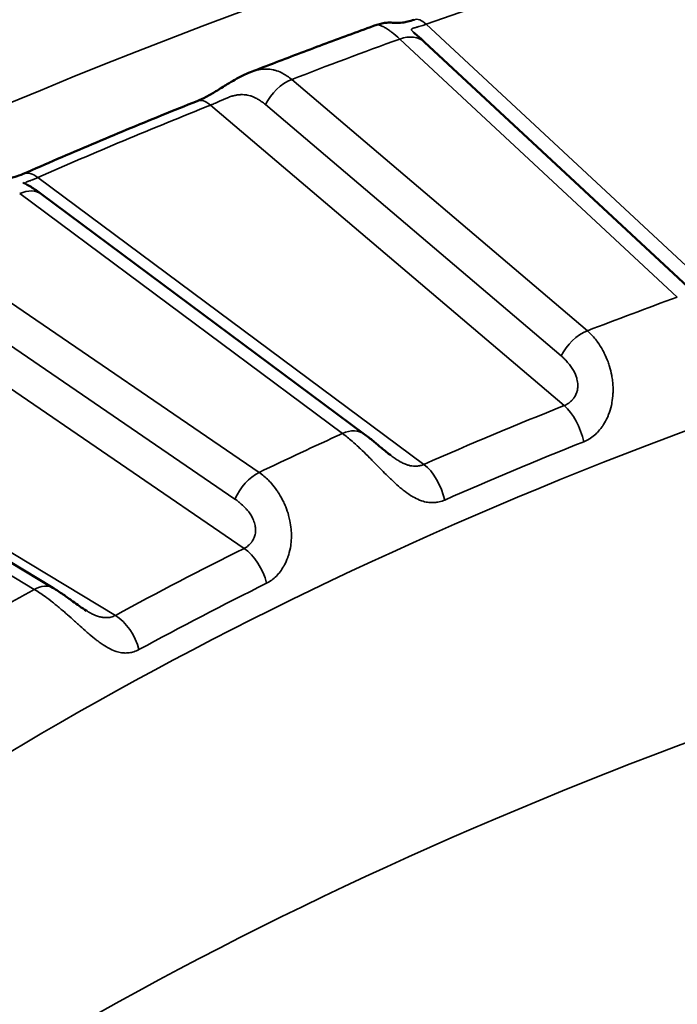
# Model space of a CAD drawing. Header units: millimetres. Extents: x 50 to 3176, y 50 to 2109.
# Tile 355 of 656: x 386.75 to 390.36, y 1812.66 to 1818.07. Entities that reach past the tile are written whole.
import ezdxf

# ---------------------------------------------------------------- set-up
doc = ezdxf.new("R2010")
doc.units = ezdxf.units.MM
doc.header["$LTSCALE"] = 10
doc.layers.add('Visible (ISO)', color=7, linetype='Continuous', lineweight=50)
doc.layers.add('Visible Narrow (ISO)', color=7, linetype='Continuous', lineweight=35)

msp = doc.modelspace()

# ---------------------------------------------------------------- linework, layer by layer
at = {"layer": 'Visible (ISO)'}
for p, q in [((388.7077, 1818.043), (388.7077, 1818.043)), ((388.9701, 1817.9483), (390.494, 1816.5306)), ((388.0148, 1817.7832), (388.0147, 1817.7831)), ((388.6385, 1815.7954), (386.8663, 1817.1133)), ((386.9294, 1814.9502), (384.9282, 1816.154))]:
    msp.add_line(p, q, dxfattribs=at)
for points, knots in [([(388.7077, 1818.043), (388.661, 1818.0261), (388.6144, 1818.0091), (388.5215, 1817.975), (388.4751, 1817.9579), (388.3825, 1817.9234), (388.3363, 1817.9061), (388.2441, 1817.8713), (388.1981, 1817.8538), (388.1063, 1817.8186), (388.0605, 1817.8009), (388.0148, 1817.7832)], [1.34473149, 1.34473149, 1.34473149, 1.34473149, 1.35139716, 1.35139716, 1.35806283, 1.35806283, 1.3647285, 1.3647285, 1.37139417, 1.37139417, 1.37805984, 1.37805984, 1.37805984, 1.37805984]), ([(388.7077, 1818.043), (388.717, 1818.0464), (388.7266, 1818.049), (388.745, 1818.0528), (388.7539, 1818.054), (388.7679, 1818.055), (388.7734, 1818.0552), (388.7844, 1818.0552), (388.7896, 1818.055), (388.7971, 1818.0546), (388.7998, 1818.0544), (388.8059, 1818.054), (388.8087, 1818.0538), (388.8208, 1818.0533), (388.8321, 1818.0531), (388.8577, 1818.0565), (388.867, 1818.0582), (388.888, 1818.0632), (388.9001, 1818.0667), (388.9128, 1818.0712)], [0, 0, 0, 0, 0.00302134, 0.00302134, 0.00580568, 0.00580568, 0.00770619, 0.00770619, 0.0101099, 0.0101099, 0.01223827, 0.01223827, 0.01578944, 0.01578944, 0.02614571, 0.02614571, 0.03087484, 0.03087484, 0.03583475, 0.03583475, 0.03583475, 0.03583475]), ([(388.9093, 1818.0009), (388.9093, 1818.0009), (388.9097, 1818.0006), (388.9112, 1817.9993), (388.9127, 1817.9981), (388.9173, 1817.9944), (388.9209, 1817.9914), (388.9321, 1817.9821), (388.9406, 1817.9749), (388.956, 1817.9612), (388.9629, 1817.9549), (388.9701, 1817.9483)], [0.0020741, 0.0020741, 0.0020741, 0.0020741, 0.00321694, 0.00321694, 0.00487961, 0.00487961, 0.00769392, 0.00769392, 0.01279114, 0.01279114, 0.01656047, 0.01656047, 0.01656047, 0.01656047]), ([(387.7211, 1817.6244), (387.7365, 1817.6305), (387.7536, 1817.6385), (387.7885, 1817.6569), (387.8067, 1817.6675), (387.8454, 1817.6909), (387.8662, 1817.704), (387.9149, 1817.7338), (387.943, 1817.7502), (387.9858, 1817.7711), (388.0002, 1817.7775), (388.0147, 1817.7831)], [0, 0, 0, 0, 0.00632164, 0.00632164, 0.01263861, 0.01263861, 0.01993033, 0.01993033, 0.02994602, 0.02994602, 0.03494963, 0.03494963, 0.03494963, 0.03494963]), ([(387.7211, 1817.6244), (387.6564, 1817.5986), (387.5919, 1817.5726), (387.4634, 1817.5203), (387.3993, 1817.4939), (387.2716, 1817.4409), (387.2079, 1817.4142), (387.0811, 1817.3605), (387.0179, 1817.3334), (386.892, 1817.279), (386.8292, 1817.2516), (386.7667, 1817.224)], [1.38997065, 1.38997065, 1.38997065, 1.38997065, 1.39946907, 1.39946907, 1.40896749, 1.40896749, 1.4184659, 1.4184659, 1.42796432, 1.42796432, 1.43746273, 1.43746273, 1.43746273, 1.43746273]), ([(386.5871, 1817.1844), (386.5965, 1817.1886), (386.6063, 1817.1922), (386.6257, 1817.1975), (386.6353, 1817.1994), (386.6512, 1817.2015), (386.6577, 1817.2019), (386.6656, 1817.2023), (386.668, 1817.2023), (386.6727, 1817.2023), (386.6748, 1817.2023), (386.6782, 1817.2023), (386.6795, 1817.2023), (386.6822, 1817.2022), (386.6831, 1817.2022), (386.6872, 1817.2022), (386.6907, 1817.2022), (386.7033, 1817.2038), (386.7119, 1817.2053), (386.7347, 1817.2114), (386.7498, 1817.2166), (386.7667, 1817.224)], [0, 0, 0, 0, 0.00311939, 0.00311939, 0.00610086, 0.00610086, 0.00817402, 0.00817402, 0.00913192, 0.00913192, 0.01042975, 0.01042975, 0.01183986, 0.01183986, 0.0143653, 0.0143653, 0.02194, 0.02194, 0.02862777, 0.02862777, 0.0359275, 0.0359275, 0.0359275, 0.0359275]), ([(386.7652, 1817.1769), (386.7652, 1817.1769), (386.7652, 1817.1769), (386.7652, 1817.1768), (386.7657, 1817.1766), (386.7674, 1817.1757), (386.7689, 1817.175), (386.7739, 1817.1724), (386.778, 1817.1702), (386.7904, 1817.1634), (386.7995, 1817.1582), (386.8267, 1817.1415), (386.8462, 1817.1283), (386.8663, 1817.1133)], [0.00448234, 0.00448234, 0.00448234, 0.00448234, 0.00456035, 0.00456035, 0.00554324, 0.00554324, 0.00702572, 0.00702572, 0.00980874, 0.00980874, 0.01474837, 0.01474837, 0.02381094, 0.02381094, 0.02381094, 0.02381094]), ([(388.6385, 1815.7954), (388.6548, 1815.7833), (388.6717, 1815.7699), (388.7038, 1815.7436), (388.719, 1815.7308), (388.7509, 1815.7043), (388.7681, 1815.69), (388.7854, 1815.6772)], [0, 0, 0, 0, 0.00735092, 0.00735092, 0.01359061, 0.01359061, 0.0201089, 0.0201089, 0.0201089, 0.0201089]), ([(386.9294, 1814.9502), (386.9478, 1814.9392), (386.9666, 1814.9269), (387.003, 1814.9019), (387.0207, 1814.8891), (387.0508, 1814.8674), (387.0632, 1814.8585), (387.0885, 1814.8408), (387.1017, 1814.8319), (387.114, 1814.8245)], [0, 0, 0, 0, 0.0073825, 0.0073825, 0.01408867, 0.01408867, 0.01863393, 0.01863393, 0.02334402, 0.02334402, 0.02334402, 0.02334402])]:
    msp.add_open_spline(points, degree=3, knots=knots, dxfattribs=at)
at = {"layer": 'Visible Narrow (ISO)'}
for p, q in [((390.7395, 1816.4084), (388.9792, 1818.0459)), ((388.8338, 1817.9651), (390.3578, 1816.5475)), ((389.8638, 1816.3623), (388.2405, 1817.7426)), ((387.7952, 1817.6019), (389.7363, 1815.9513)), ((388.0972, 1817.6048), (389.7205, 1816.2244)), ((388.9665, 1815.6284), (386.8473, 1817.2043)), ((386.7469, 1817.1162), (388.5192, 1815.7982)), ((388.0614, 1815.5842), (386.1971, 1816.8591)), ((385.7502, 1816.6914), (387.9795, 1815.1669)), ((386.0648, 1816.7129), (387.9291, 1815.4381)), ((387.2724, 1814.7993), (384.8795, 1816.2387)), ((384.8252, 1816.1459), (386.8263, 1814.9421))]:
    msp.add_line(p, q, dxfattribs=at)
msp.add_ellipse((401.8194, 1806.0454), major_axis=(26.1573, 0), ratio=0.57735, dxfattribs=at)
for centre, major_axis, ratio, start_param, end_param in [((401.8194, 1805.6478), (25.6575, 0), 0.57735, 6.264668, 9.443295), ((401.8194, 1805.8821), (24.6727, 0), 0.57735, 1.023452, 2.118141), ((388.9792, 1817.8826), (-0.0664, 0.1887), 0.424923, 5.591554, 6.283187), ((401.8194, 1806.0454), (24.3898, 0), 0.57735, 2.13225, 2.16126), ((388.8338, 1817.8018), (0.1362, 0.1464), 0.693747, 6.283185, 7.213204), ((388.2405, 1817.5794), (-0.1296, -0.1524), 0.675508, 4.041075, 5.088272), ((387.7952, 1817.4386), (-0.0741, 0.1858), 0.464105, 5.57323, 6.283185), ((401.8194, 1805.8821), (24.6727, 0), 0.57735, 2.175369, 2.222861), ((386.8473, 1817.041), (-0.0807, 0.183), 0.495473, 5.556129, 6.283192), ((386.7469, 1816.9529), (0.1193, 0.1605), 0.64494, 0, 0.856362), ((401.8194, 1806.0454), (-21.5, 0), 0.57735, 5.27465, 5.302045), ((389.8638, 1816.199), (0.1296, 0.1524), 0.675509, 0.899482, 1.94668), ((401.8194, 1805.8821), (-21.2172, 0), 0.57735, 5.318282, 5.363133), ((389.7363, 1815.788), (-0.0743, 0.1857), 0.464991, 4.341821, 5.57278), ((401.8194, 1805.6372), (-21, 0), 0.57735, 5.278609, 5.716966), ((401.8194, 1806.0454), (-21.5, 0), 0.57735, 5.37937, 5.406765), ((388.5192, 1815.6349), (0.1193, 0.1605), 0.64494, 0, 0.856362), ((401.8194, 1805.7732), (-21.0286, 0), 0.57735, 5.318282, 5.363133), ((388.9665, 1815.4651), (0.0805, -0.1831), 0.494616, 1.184077, 2.415036), ((388.0614, 1815.4209), (0.1129, 0.1651), 0.623867, 0.831203, 1.878401), ((401.8194, 1805.8821), (-21.2172, 0), 0.57735, 5.423001, 5.467853), ((387.9795, 1815.0036), (-0.089, 0.1791), 0.532599, 4.301526, 5.532485), ((386.8263, 1814.7788), (0.1031, 0.1714), 0.589068, 6.283185, 7.079049), ((401.8194, 1805.7732), (-21.0286, 0), 0.57735, 5.423001, 5.467853), ((401.8194, 1806.0454), (21.5, 0), 0.57735, 2.342497, 2.369892), ((387.2724, 1814.636), (0.0955, -0.1757), 0.559812, 1.139761, 2.37072), ((401.8194, 1803.9225), (21, 0), 0.57735, 2.126969, 2.585343), ((401.8194, 1803.106), (20, 0), 0.57735, 2.126969, 2.585418)]:
    msp.add_ellipse(centre, major_axis=major_axis, ratio=ratio, start_param=start_param, end_param=end_param, dxfattribs=at)
for points, knots in [([(388.7077, 1818.043), (388.7083, 1818.0432), (388.7091, 1818.0434), (388.7124, 1818.0437), (388.7157, 1818.0433), (388.7221, 1818.0417), (388.7246, 1818.041), (388.7328, 1818.038), (388.739, 1818.0352), (388.7491, 1818.0298), (388.7522, 1818.028), (388.7626, 1818.0218), (388.7702, 1818.0168), (388.7827, 1818.0079), (388.7872, 1818.0045), (388.805, 1817.9907), (388.8191, 1817.9788), (388.8338, 1817.9651)], [0.6145756, 0.6145756, 0.6145756, 0.6145756, 0.6363636, 0.6363636, 0.6944993, 0.6944993, 0.7272727, 0.7272727, 0.7907029, 0.7907029, 0.8181818, 0.8181818, 0.8771183, 0.8771183, 0.9090909, 0.9090909, 1, 1, 1, 1]), ([(388.9111, 1817.9994), (388.911, 1817.9995), (388.9109, 1817.9996), (388.9088, 1818.0016), (388.907, 1818.0034), (388.9052, 1818.0053), (388.905, 1818.0055), (388.9037, 1818.007), (388.9027, 1818.0082), (388.9004, 1818.0111), (388.8994, 1818.0128), (388.8986, 1818.0149), (388.8985, 1818.0155), (388.8982, 1818.0174), (388.8984, 1818.0186), (388.8993, 1818.02), (388.8995, 1818.0203), (388.8999, 1818.0207), (388.9001, 1818.0209), (388.9013, 1818.0221), (388.9028, 1818.0229), (388.9068, 1818.0246), (388.9093, 1818.0253), (388.915, 1818.0269), (388.9181, 1818.0277), (388.9237, 1818.0291), (388.926, 1818.0297), (388.9297, 1818.0307), (388.931, 1818.0311), (388.9364, 1818.0325), (388.9407, 1818.0338), (388.95, 1818.0365), (388.9552, 1818.0381), (388.9665, 1818.0417), (388.9727, 1818.0437), (388.9792, 1818.0459)], [0.3379416, 0.3379416, 0.3379416, 0.3379416, 0.3397487, 0.3397487, 0.3927283, 0.3927283, 0.4, 0.4, 0.4380931, 0.4380931, 0.4982659, 0.4982659, 0.5197073, 0.5197073, 0.5757809, 0.5757809, 0.5905899, 0.5905899, 0.6, 0.6, 0.6536204, 0.6536204, 0.7108128, 0.7108128, 0.7649288, 0.7649288, 0.8, 0.8, 0.8188325, 0.8188325, 0.8750742, 0.8750742, 0.9351911, 0.9351911, 1, 1, 1, 1]), ([(388.2405, 1817.7426), (388.2248, 1817.7561), (388.2084, 1817.7673), (388.1803, 1817.7821), (388.1688, 1817.7869), (388.1513, 1817.7925), (388.1456, 1817.7941), (388.1272, 1817.7982), (388.1145, 1817.7997), (388.0966, 1817.8), (388.0914, 1817.7999), (388.0747, 1817.7989), (388.063, 1817.7972), (388.0449, 1817.793), (388.0383, 1817.7912), (388.0261, 1817.7874), (388.0205, 1817.7854), (388.0148, 1817.7832)], [0, 0, 0, 0, 0.0909091, 0.0909091, 0.1517786, 0.1517786, 0.1818182, 0.1818182, 0.2465761, 0.2465761, 0.2727273, 0.2727273, 0.3309788, 0.3309788, 0.3636364, 0.3636364, 0.3919068, 0.3919068, 0.3919068, 0.3919068]), ([(388.0972, 1817.6048), (388.0892, 1817.6112), (388.0814, 1817.6171), (388.0667, 1817.6272), (388.0598, 1817.6315), (388.0471, 1817.6389), (388.0412, 1817.6419), (388.0348, 1817.6449), (388.0341, 1817.6452), (388.0275, 1817.6482), (388.0217, 1817.6505), (388.0149, 1817.6527), (388.0138, 1817.653), (388.0073, 1817.6549), (388.0019, 1817.6562), (387.9939, 1817.6577), (387.9912, 1817.6581), (387.9856, 1817.6588), (387.9826, 1817.659), (387.9738, 1817.6596), (387.9678, 1817.6597), (387.955, 1817.6593), (387.9482, 1817.6587), (387.9392, 1817.6573), (387.9371, 1817.657), (387.9289, 1817.6555), (387.9229, 1817.654), (387.9148, 1817.6518), (387.9127, 1817.6511), (387.9033, 1817.6482), (387.896, 1817.6455), (387.8823, 1817.64), (387.8759, 1817.6372), (387.8642, 1817.632), (387.8588, 1817.6296), (387.8531, 1817.6271), (387.8527, 1817.627), (387.8471, 1817.6244), (387.8418, 1817.6221), (387.8318, 1817.6177), (387.827, 1817.6156), (387.8176, 1817.6116), (387.813, 1817.6096), (387.804, 1817.6057), (387.7995, 1817.6038), (387.7952, 1817.6019)], [0, 0, 0, 0, 0.0731458, 0.0731458, 0.1400411, 0.1400411, 0.2, 0.2, 0.2070436, 0.2070436, 0.2698271, 0.2698271, 0.2818221, 0.2818221, 0.3404761, 0.3404761, 0.368723, 0.368723, 0.4, 0.4, 0.4594717, 0.4594717, 0.5237071, 0.5237071, 0.5438326, 0.5438326, 0.6, 0.6, 0.6193872, 0.6193872, 0.6874645, 0.6874645, 0.7484728, 0.7484728, 0.8, 0.8, 0.8039097, 0.8039097, 0.855517, 0.855517, 0.9045181, 0.9045181, 0.952104, 0.952104, 0.9999999, 0.9999999, 0.9999999, 0.9999999]), ([(386.7815, 1817.1683), (386.781, 1817.1688), (386.7807, 1817.1693), (386.7803, 1817.1698), (386.7802, 1817.1699), (386.7793, 1817.1713), (386.7788, 1817.1725), (386.7788, 1817.1738), (386.7788, 1817.174), (386.7789, 1817.1745), (386.779, 1817.1748), (386.7796, 1817.1762), (386.7806, 1817.1771), (386.7841, 1817.1793), (386.7868, 1817.1805), (386.7904, 1817.1819), (386.7906, 1817.182), (386.7939, 1817.1832), (386.7974, 1817.1845), (386.8022, 1817.1863), (386.8032, 1817.1866), (386.8084, 1817.1886), (386.813, 1817.1903), (386.8194, 1817.1929), (386.8209, 1817.1935), (386.8277, 1817.1962), (386.8333, 1817.1985), (386.842, 1817.2021), (386.8446, 1817.2032), (386.8473, 1817.2043)], [0.4968729, 0.4968729, 0.4968729, 0.4968729, 0.5159513, 0.5159513, 0.5192293, 0.5192293, 0.5753268, 0.5753268, 0.5849706, 0.5849706, 0.6, 0.6, 0.6571492, 0.6571492, 0.7307498, 0.7307498, 0.735254, 0.735254, 0.8, 0.8, 0.8162204, 0.8162204, 0.8831343, 0.8831343, 0.9031628, 0.9031628, 0.9713374, 0.9713374, 1, 1, 1, 1]), ([(389.8437, 1815.753), (389.8543, 1815.7572), (389.8647, 1815.7624), (389.8773, 1815.7703), (389.8796, 1815.7718), (389.8913, 1815.7797), (389.9005, 1815.787), (389.9127, 1815.7983), (389.9158, 1815.8014), (389.9273, 1815.8132), (389.9354, 1815.8228), (389.9464, 1815.838), (389.9496, 1815.8426), (389.9604, 1815.8595), (389.9676, 1815.8726), (389.9763, 1815.8919), (389.9785, 1815.8971), (389.9867, 1815.9182), (389.9919, 1815.935), (389.997, 1815.9578), (389.9981, 1815.963), (390.0019, 1815.984), (390.0038, 1816.0004), (390.005, 1816.0252), (390.0052, 1816.0332), (390.005, 1816.0568), (390.004, 1816.0724), (390.0011, 1816.0977), (389.9996, 1816.1076), (389.9948, 1816.1336), (389.9908, 1816.1497), (389.9835, 1816.1741), (389.9807, 1816.1826), (389.9716, 1816.2077), (389.9646, 1816.224), (389.9537, 1816.2459), (389.9504, 1816.2521), (389.9392, 1816.2723), (389.9308, 1816.2856), (389.9174, 1816.3043), (389.9129, 1816.3103), (389.8942, 1816.3336), (389.8793, 1816.349), (389.8638, 1816.3623)], [0, 0, 0, 0, 0.0741392, 0.0741392, 0.0909091, 0.0909091, 0.1581575, 0.1581575, 0.1818182, 0.1818182, 0.245635, 0.245635, 0.2727273, 0.2727273, 0.3394334, 0.3394334, 0.3636364, 0.3636364, 0.4340394, 0.4340394, 0.4545455, 0.4545455, 0.5160527, 0.5160527, 0.5454545, 0.5454545, 0.6011716, 0.6011716, 0.6363636, 0.6363636, 0.695142, 0.695142, 0.7272727, 0.7272727, 0.7916538, 0.7916538, 0.8181818, 0.8181818, 0.8787809, 0.8787809, 0.9090909, 0.9090909, 1, 1, 1, 1]), ([(389.7363, 1815.9513), (389.7454, 1815.9549), (389.7538, 1815.9596), (389.7614, 1815.965), (389.7685, 1815.9701), (389.7748, 1815.9758), (389.7805, 1815.9821), (389.7813, 1815.9829), (389.782, 1815.9837), (389.7827, 1815.9846), (389.784, 1815.986), (389.7853, 1815.9876), (389.7865, 1815.9891), (389.7896, 1815.9931), (389.7925, 1815.9972), (389.7951, 1816.0015), (389.7973, 1816.0051), (389.7993, 1816.0088), (389.8011, 1816.0126), (389.8027, 1816.016), (389.8041, 1816.0195), (389.8053, 1816.0231), (389.8072, 1816.0286), (389.8087, 1816.0344), (389.8097, 1816.0403), (389.81, 1816.042), (389.8103, 1816.0438), (389.8105, 1816.0456), (389.8113, 1816.0526), (389.8115, 1816.0599), (389.8111, 1816.0673), (389.811, 1816.069), (389.8109, 1816.0707), (389.8108, 1816.0724), (389.8103, 1816.0778), (389.8095, 1816.0832), (389.8085, 1816.0885), (389.8076, 1816.0934), (389.8065, 1816.0982), (389.8052, 1816.1029), (389.8044, 1816.1057), (389.8036, 1816.1085), (389.8027, 1816.1112), (389.8002, 1816.1188), (389.7974, 1816.1259), (389.7941, 1816.1327), (389.7903, 1816.1405), (389.786, 1816.148), (389.781, 1816.1556), (389.7785, 1816.1594), (389.7758, 1816.1632), (389.7729, 1816.1671), (389.7705, 1816.1703), (389.768, 1816.1735), (389.7654, 1816.1768), (389.7592, 1816.1846), (389.7523, 1816.1925), (389.7448, 1816.2005), (389.743, 1816.2023), (389.7413, 1816.2042), (389.7394, 1816.2061), (389.7335, 1816.2122), (389.7272, 1816.2183), (389.7205, 1816.2244)], [0, 0, 0, 0, 0.088359, 0.088359, 0.088359, 0.170434, 0.170434, 0.170434, 0.181041, 0.181041, 0.181041, 0.2, 0.2, 0.2, 0.249046, 0.249046, 0.249046, 0.29008, 0.29008, 0.29008, 0.32679, 0.32679, 0.32679, 0.383275, 0.383275, 0.383275, 0.4, 0.4, 0.4, 0.465844, 0.465844, 0.465844, 0.481054, 0.481054, 0.481054, 0.529279, 0.529279, 0.529279, 0.57363, 0.57363, 0.57363, 0.6, 0.6, 0.6, 0.674023, 0.674023, 0.674023, 0.757899, 0.757899, 0.757899, 0.8, 0.8, 0.8, 0.835079, 0.835079, 0.835079, 0.917587, 0.917587, 0.917587, 0.936774, 0.936774, 0.936774, 1, 1, 1, 1]), ([(388.5192, 1815.7982), (388.5363, 1815.7856), (388.554, 1815.7713), (388.5842, 1815.7453), (388.5964, 1815.7343), (388.6152, 1815.7169), (388.6215, 1815.7109), (388.6413, 1815.6919), (388.6548, 1815.6786), (388.6738, 1815.6595), (388.6794, 1815.6539), (388.697, 1815.636), (388.7091, 1815.6236), (388.7282, 1815.6041), (388.7352, 1815.597), (388.7537, 1815.5781), (388.7653, 1815.5666), (388.784, 1815.5482), (388.7913, 1815.5412), (388.8113, 1815.5224), (388.8239, 1815.511), (388.8419, 1815.4958), (388.8475, 1815.4913), (388.8668, 1815.476), (388.8803, 1815.4663), (388.8973, 1815.4555), (388.9011, 1815.4532), (388.9175, 1815.4437), (388.9299, 1815.4376), (388.946, 1815.4312), (388.95, 1815.4297), (388.9651, 1815.4246), (388.976, 1815.422), (388.991, 1815.4197), (388.9954, 1815.4192), (389.0106, 1815.418), (389.0211, 1815.4183), (389.0349, 1815.4198), (389.0385, 1815.4204), (389.053, 1815.423), (389.0636, 1815.4261), (389.0762, 1815.431), (389.0785, 1815.4319), (389.0807, 1815.4329)], [0, 0, 0, 0, 0.0909091, 0.0909091, 0.1509618, 0.1509618, 0.1818182, 0.1818182, 0.246234, 0.246234, 0.2727273, 0.2727273, 0.330169, 0.330169, 0.3636364, 0.3636364, 0.4190151, 0.4190151, 0.4545455, 0.4545455, 0.517221, 0.517221, 0.5454545, 0.5454545, 0.6159758, 0.6159758, 0.6363636, 0.6363636, 0.7045179, 0.7045179, 0.7272727, 0.7272727, 0.7913147, 0.7913147, 0.8181818, 0.8181818, 0.885258, 0.885258, 0.9090909, 0.9090909, 0.9833211, 0.9833211, 1, 1, 1, 1]), ([(388.7861, 1815.6766), (388.7867, 1815.6762), (388.7873, 1815.6758), (388.7945, 1815.6704), (388.8014, 1815.6655), (388.8102, 1815.6596), (388.8119, 1815.6584), (388.8202, 1815.6529), (388.8268, 1815.6488), (388.8344, 1815.6444), (388.8355, 1815.6438), (388.8397, 1815.6414), (388.8429, 1815.6397), (388.8496, 1815.6363), (388.8531, 1815.6346), (388.8626, 1815.6303), (388.8686, 1815.628), (388.8803, 1815.6241), (388.886, 1815.6226), (388.8973, 1815.6203), (388.903, 1815.6195), (388.9087, 1815.619), (388.9087, 1815.619), (388.9149, 1815.6185), (388.9209, 1815.6185), (388.9334, 1815.6192), (388.9399, 1815.6201), (388.9528, 1815.6231), (388.9593, 1815.6252), (388.9659, 1815.6281), (388.9662, 1815.6282), (388.9665, 1815.6284)], [0.4151868, 0.4151868, 0.4151868, 0.4151868, 0.4206782, 0.4206782, 0.4850285, 0.4850285, 0.5014574, 0.5014574, 0.5608849, 0.5608849, 0.5709013, 0.5709013, 0.6, 0.6, 0.6325472, 0.6325472, 0.6893338, 0.6893338, 0.7443642, 0.7443642, 0.8, 0.8, 0.8006629, 0.8006629, 0.8610412, 0.8610412, 0.9272824, 0.9272824, 0.9963442, 0.9963442, 1, 1, 1, 1]), ([(388.1025, 1814.9756), (388.1122, 1814.9804), (388.1218, 1814.9863), (388.1333, 1814.9949), (388.1355, 1814.9965), (388.146, 1815.0051), (388.1544, 1815.0129), (388.1653, 1815.0249), (388.1681, 1815.0281), (388.1784, 1815.0406), (388.1856, 1815.0507), (388.1952, 1815.0665), (388.198, 1815.0713), (388.2073, 1815.0888), (388.2134, 1815.1023), (388.2205, 1815.1221), (388.2223, 1815.1274), (388.2288, 1815.149), (388.2326, 1815.166), (388.236, 1815.189), (388.2366, 1815.1943), (388.2388, 1815.2156), (388.2394, 1815.232), (388.2387, 1815.2568), (388.2382, 1815.2648), (388.2361, 1815.2883), (388.2338, 1815.3038), (388.2287, 1815.3289), (388.2263, 1815.3386), (388.2192, 1815.3643), (388.2139, 1815.3801), (388.2043, 1815.404), (388.2006, 1815.4123), (388.189, 1815.4368), (388.1804, 1815.4526), (388.1671, 1815.4737), (388.1631, 1815.4798), (388.1495, 1815.4992), (388.1395, 1815.5119), (388.1237, 1815.5298), (388.1184, 1815.5355), (388.0965, 1815.5575), (388.0793, 1815.572), (388.0614, 1815.5842)], [0, 0, 0, 0, 0.0741392, 0.0741392, 0.0909091, 0.0909091, 0.1581575, 0.1581575, 0.1818182, 0.1818182, 0.245635, 0.245635, 0.2727273, 0.2727273, 0.3394334, 0.3394334, 0.3636364, 0.3636364, 0.4340394, 0.4340394, 0.4545455, 0.4545455, 0.5160527, 0.5160527, 0.5454545, 0.5454545, 0.6011716, 0.6011716, 0.6363636, 0.6363636, 0.695142, 0.695142, 0.7272727, 0.7272727, 0.7916538, 0.7916538, 0.8181818, 0.8181818, 0.8787809, 0.8787809, 0.9090909, 0.9090909, 1, 1, 1, 1]), ([(387.9795, 1815.1669), (387.9879, 1815.1711), (387.9955, 1815.1762), (388.0023, 1815.1821), (388.0087, 1815.1876), (388.0143, 1815.1937), (388.0192, 1815.2003), (388.0199, 1815.2011), (388.0205, 1815.202), (388.0211, 1815.2029), (388.0222, 1815.2044), (388.0233, 1815.206), (388.0243, 1815.2076), (388.027, 1815.2117), (388.0294, 1815.216), (388.0315, 1815.2205), (388.0333, 1815.2242), (388.0349, 1815.228), (388.0363, 1815.2319), (388.0375, 1815.2354), (388.0386, 1815.239), (388.0394, 1815.2426), (388.0408, 1815.2483), (388.0416, 1815.2541), (388.042, 1815.26), (388.0421, 1815.2618), (388.0422, 1815.2636), (388.0422, 1815.2653), (388.0423, 1815.2724), (388.0417, 1815.2797), (388.0405, 1815.287), (388.0402, 1815.2887), (388.0399, 1815.2904), (388.0396, 1815.2921), (388.0385, 1815.2974), (388.0372, 1815.3028), (388.0356, 1815.308), (388.0341, 1815.3128), (388.0324, 1815.3176), (388.0306, 1815.3222), (388.0295, 1815.3249), (388.0284, 1815.3276), (388.0272, 1815.3303), (388.0238, 1815.3377), (388.0201, 1815.3446), (388.016, 1815.3512), (388.0112, 1815.3588), (388.0059, 1815.366), (387.9999, 1815.3732), (387.9969, 1815.3768), (387.9937, 1815.3804), (387.9903, 1815.3841), (387.9875, 1815.3872), (387.9845, 1815.3903), (387.9814, 1815.3934), (387.9741, 1815.4007), (387.966, 1815.4082), (387.9572, 1815.4157), (387.9552, 1815.4174), (387.9531, 1815.4192), (387.951, 1815.4209), (387.9441, 1815.4267), (387.9368, 1815.4324), (387.9291, 1815.4381)], [0, 0, 0, 0, 0.088359, 0.088359, 0.088359, 0.170433, 0.170433, 0.170433, 0.181041, 0.181041, 0.181041, 0.2, 0.2, 0.2, 0.249046, 0.249046, 0.249046, 0.29008, 0.29008, 0.29008, 0.326789, 0.326789, 0.326789, 0.383275, 0.383275, 0.383275, 0.4, 0.4, 0.4, 0.465844, 0.465844, 0.465844, 0.481054, 0.481054, 0.481054, 0.529279, 0.529279, 0.529279, 0.573631, 0.573631, 0.573631, 0.6, 0.6, 0.6, 0.674023, 0.674023, 0.674023, 0.757899, 0.757899, 0.757899, 0.8, 0.8, 0.8, 0.835079, 0.835079, 0.835079, 0.917587, 0.917587, 0.917587, 0.936774, 0.936774, 0.936774, 1, 1, 1, 1]), ([(386.8263, 1814.9421), (386.8457, 1814.9305), (386.8656, 1814.9174), (386.8997, 1814.8929), (386.9137, 1814.8823), (386.9343, 1814.8661), (386.9409, 1814.8608), (386.9624, 1814.8433), (386.9773, 1814.8306), (386.9978, 1814.8128), (387.0035, 1814.8078), (387.0224, 1814.7911), (387.0355, 1814.7794), (387.0557, 1814.7612), (387.0629, 1814.7547), (387.0824, 1814.7371), (387.0946, 1814.7261), (387.114, 1814.709), (387.1213, 1814.7026), (387.1415, 1814.6854), (387.1542, 1814.675), (387.1724, 1814.6607), (387.1782, 1814.6563), (387.1978, 1814.642), (387.2112, 1814.6331), (387.228, 1814.6233), (387.2318, 1814.6212), (387.2477, 1814.6126), (387.2596, 1814.6073), (387.2751, 1814.6017), (387.2791, 1814.6005), (387.2937, 1814.5962), (387.304, 1814.5942), (387.3182, 1814.5928), (387.3223, 1814.5925), (387.3366, 1814.5923), (387.3465, 1814.5931), (387.3593, 1814.5955), (387.3626, 1814.5962), (387.3761, 1814.5997), (387.3859, 1814.6033), (387.3974, 1814.609), (387.3996, 1814.6101), (387.4017, 1814.6112)], [0, 0, 0, 0, 0.0909091, 0.0909091, 0.1528109, 0.1528109, 0.1818182, 0.1818182, 0.2474884, 0.2474884, 0.2727273, 0.2727273, 0.3311523, 0.3311523, 0.3636364, 0.3636364, 0.4200531, 0.4200531, 0.4545455, 0.4545455, 0.5162543, 0.5162543, 0.5454545, 0.5454545, 0.6159654, 0.6159654, 0.6363636, 0.6363636, 0.7037025, 0.7037025, 0.7272727, 0.7272727, 0.7910204, 0.7910204, 0.8181818, 0.8181818, 0.8851967, 0.8851967, 0.9090909, 0.9090909, 0.9832224, 0.9832224, 1, 1, 1, 1]), ([(387.1152, 1814.8238), (387.1203, 1814.8208), (387.1254, 1814.8178), (387.1331, 1814.8136), (387.1356, 1814.8122), (387.1444, 1814.8076), (387.1506, 1814.8046), (387.1588, 1814.8009), (387.161, 1814.7999), (387.1706, 1814.796), (387.1778, 1814.7935), (387.1912, 1814.7899), (387.1974, 1814.7886), (387.2085, 1814.7871), (387.2133, 1814.7867), (387.2187, 1814.7866), (387.2193, 1814.7866), (387.2249, 1814.7865), (387.2298, 1814.7868), (387.2391, 1814.7879), (387.2436, 1814.7887), (387.2522, 1814.7908), (387.2563, 1814.7921), (387.2645, 1814.7953), (387.2685, 1814.7972), (387.2724, 1814.7993)], [0.4772718, 0.4772718, 0.4772718, 0.4772718, 0.5223585, 0.5223585, 0.5447597, 0.5447597, 0.6, 0.6, 0.6201069, 0.6201069, 0.6887507, 0.6887507, 0.7504341, 0.7504341, 0.8, 0.8, 0.8061819, 0.8061819, 0.857616, 0.857616, 0.9060892, 0.9060892, 0.9529258, 0.9529258, 1, 1, 1, 1])]:
    msp.add_open_spline(points, degree=3, knots=knots, dxfattribs=at)

doc.saveas('drawing.dxf')
